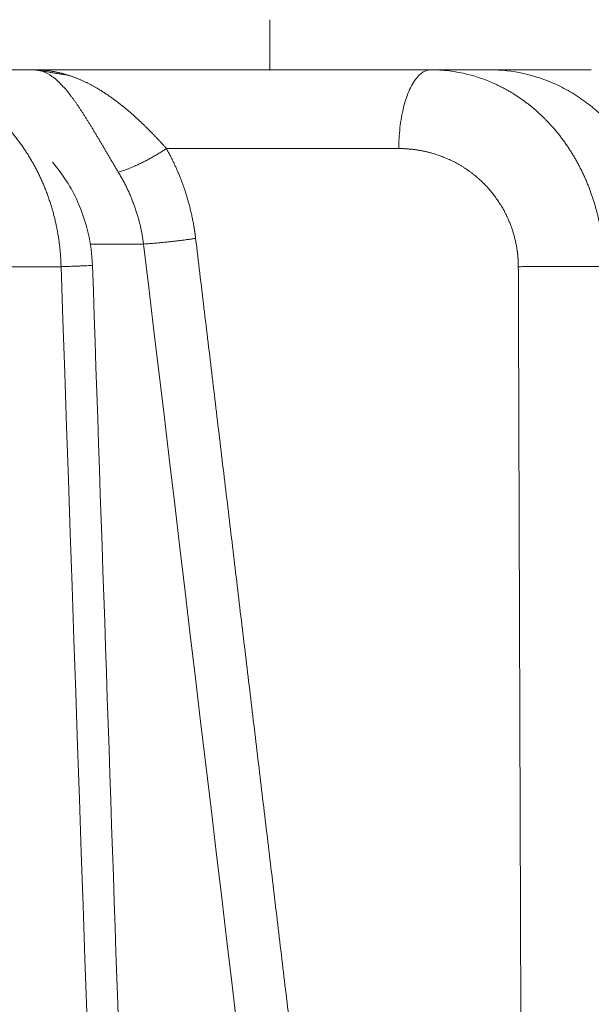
# Model space of a CAD drawing. Header units: millimetres. Extents: x 5437 to 18441, y -4466 to 3128.
# Tile 296 of 497: x 8504.89 to 8510.59, y 552.6 to 562.42. Entities that reach past the tile are written whole.
import ezdxf

# ---------------------------------------------------------------- set-up
doc = ezdxf.new("R2010")
doc.units = ezdxf.units.MM
doc.layers.add('1', color=7, linetype='Continuous', true_color=0xffffff)
doc.styles.add('TXT08', font='txt.shx', dxfattribs={"width": 0.8, "bigfont": 'gbcbig.shx'})
doc.dimstyles.new('YanXiu', dxfattribs={"dimtxt": 40, "dimasz": 30, "dimexe": 0.66, "dimexo": 0.66, "dimgap": 0.66, "dimtad": 0, "dimdec": 1, "dimdsep": 46, "dimtxsty": 'TXT08', "dimcen": 0, "dimclrd": 256, "dimclre": 165, "dimclrt": 90, "dimazin": 2, "dimtfac": 1, "dimtdec": 1, "dimtofl": 0, "dimtmove": 0, "dimatfit": 3, "dimfxl": 1, "dimlwd": 5, "dimlwe": 13, "dimarcsym": 0})

# ---------------------------------------------------------------- blocks, each defined once
blk = doc.blocks.new('*D35')
at = {"color": 165, "lineweight": 13, "transparency": 16777216}
for p, q in [((8947.8638, 668.0836), (9114.5272, -277.1116)), ((8081.233, 515.2732), (8247.8964, -429.922))]:
    blk.add_line(p, q, dxfattribs=at)
at = {"lineweight": 5, "transparency": 16777216}
for p, q in [((9084.8684, -281.671), (8721.1395, -345.8063)), ((8277.326, -424.0625), (8641.0549, -359.9273))]:
    blk.add_line(p, q, dxfattribs=at)
at = {"lineweight": 20, "transparency": 16777216}
for points in [[(9084.0001, -276.747), (9085.7366, -286.5951), (9114.4126, -276.4616)], [(8276.4578, -419.1385), (8278.1943, -428.9866), (8247.7818, -429.272)]]:
    blk.add_solid(points, dxfattribs=at)
at = {"layer": 'Defpoints', "color": 0, "lineweight": 20, "transparency": 16777216}
for p in [(8947.7492, 668.7336), (8081.1184, 515.9232), (9114.4126, -276.4616)]:
    blk.add_point(p, dxfattribs=at)
at = {"color": 90, "lineweight": 20, "transparency": 16777216, "insert": (8681.0972, -352.8668), "char_height": 40, "attachment_point": 5, "rotation": 10, "style": 'TXT08'}
blk.add_mtext('880', dxfattribs=at)
blk = doc.blocks.new('*D38')
at = {"color": 165, "lineweight": 13, "transparency": 16777216}
blk.add_line((8986.1701, 447.0373), (8717.3238, 399.6324), dxfattribs=at)
at = {"lineweight": 5, "transparency": 16777216}
for start, end in [(171.1096609, 178.6932198), (181.3067802, 188.8903391)]:
    blk.add_arc((10243.4725, 668.7336), 1549.0321, start, end, dxfattribs=at)
at = {"lineweight": 20, "transparency": 16777216}
for points in [[(8708.1184, 908.9474), (8717.9829, 907.3064), (8717.9738, 937.7202)], [(8717.9829, 430.1608), (8708.1184, 428.5198), (8717.9738, 399.747)]]:
    blk.add_solid(points, dxfattribs=at)
at = {"layer": 'Defpoints', "color": 0, "lineweight": 20, "transparency": 16777216}
for p in [(7952.7719, 1072.6459), (8986.82, 890.3153), (8697.0612, 758.8018), (10020.8682, 629.4824), (8986.82, 447.1519)]:
    blk.add_point(p, dxfattribs=at)
at = {"color": 90, "lineweight": 20, "transparency": 16777216, "insert": (8694.4405, 668.7336), "char_height": 40, "attachment_point": 5, "rotation": 90, "style": 'TXT08'}
blk.add_mtext('20°', dxfattribs=at)
blk = doc.blocks.new('*D40')
at = {"lineweight": 5, "transparency": 16777216}
for start, end in [(104.302207, 139.928482), (150.071518, 185.697793)]:
    blk.add_arc((9169.3309, 707.8044), 399.6268, start, end, dxfattribs=at)
at = {"lineweight": 20, "transparency": 16777216}
for points in [[(9069.5561, 1099.9332), (9071.661, 1090.1573), (9099.9365, 1101.36)], [(8776.6317, 668.8117), (8766.7254, 667.4461), (8775.7754, 638.41)]]:
    blk.add_solid(points, dxfattribs=at)
at = {"layer": 'Defpoints', "color": 0, "lineweight": 20, "transparency": 16777216}
for p in [(8987.0003, 1741.8526), (8912.4558, 1013.9363), (9169.3309, 707.8044), (8947.7492, 668.7336), (8081.1184, 515.9232)]:
    blk.add_point(p, dxfattribs=at)
at = {"color": 90, "lineweight": 20, "transparency": 16777216, "insert": (8841.9759, 937.0209), "char_height": 40, "attachment_point": 5, "rotation": 55, "style": 'TXT08'}
blk.add_mtext('90°', dxfattribs=at)
blk = doc.blocks.new('*D43')
at = {"color": 165, "lineweight": 13, "transparency": 16777216}
for p, q in [((10020.8682, 628.8224), (10020.8682, -1427.2359)), ((8401.1184, -46.5407), (8401.1184, -1427.2359))]:
    blk.add_line(p, q, dxfattribs=at)
at = {"lineweight": 5, "transparency": 16777216}
for p, q in [((8431.1184, -1426.5759), (9140.9999, -1426.5759)), ((9990.8682, -1426.5759), (9280.9866, -1426.5759))]:
    blk.add_line(p, q, dxfattribs=at)
at = {"lineweight": 20, "transparency": 16777216}
for points in [[(8431.1184, -1421.5759), (8431.1184, -1431.5759), (8401.1184, -1426.5759)], [(9990.8682, -1421.5759), (9990.8682, -1431.5759), (10020.8682, -1426.5759)]]:
    blk.add_solid(points, dxfattribs=at)
at = {"layer": 'Defpoints', "color": 0, "lineweight": 20, "transparency": 16777216}
for p in [(10020.8682, 629.4824), (8401.1184, -45.8807), (10020.8682, -1426.5759)]:
    blk.add_point(p, dxfattribs=at)
at = {"color": 90, "lineweight": 20, "transparency": 16777216, "insert": (9210.9933, -1426.5759), "char_height": 40, "attachment_point": 5, "style": 'TXT08'}
blk.add_mtext('1619.7', dxfattribs=at)
blk = doc.blocks.new('*D45')
at = {"color": 165, "lineweight": 13, "transparency": 16777216}
for p, q in [((8078.8793, 2459.3394), (10490.5487, 2459.3394)), ((8614.2784, -4.0768), (10490.5487, -4.0768))]:
    blk.add_line(p, q, dxfattribs=at)
at = {"lineweight": 5, "transparency": 16777216}
for p, q in [((10489.8887, 2429.3394), (10489.8887, 1308.2913)), ((10489.8887, 25.9232), (10489.8887, 1146.9713))]:
    blk.add_line(p, q, dxfattribs=at)
at = {"lineweight": 20, "transparency": 16777216}
for points in [[(10484.8887, 2429.3394), (10494.8887, 2429.3394), (10489.8887, 2459.3394)], [(10484.8887, 25.9232), (10494.8887, 25.9232), (10489.8887, -4.0768)]]:
    blk.add_solid(points, dxfattribs=at)
at = {"layer": 'Defpoints', "color": 0, "lineweight": 20, "transparency": 16777216}
for p in [(8078.2193, 2459.3394), (10489.8887, 2459.3394), (8613.6184, -4.0768)]:
    blk.add_point(p, dxfattribs=at)
at = {"color": 90, "lineweight": 20, "transparency": 16777216, "insert": (10489.8887, 1227.6313), "char_height": 40, "attachment_point": 5, "rotation": 90, "style": 'TXT08'}
blk.add_mtext('2463.4', dxfattribs=at)

msp = doc.modelspace()

# ---------------------------------------------------------------- linework, layer by layer
at = {"color": 7, "lineweight": 20}
msp.add_arc((8078.21928, 516.97839), 1942.36096, 17.50812349, 223.34882114, dxfattribs=at)
at = {"layer": '1', "color": 0, "lineweight": 20}
for p, q in [((8507.38575, 562.4232), (8507.38575, 561.92321)), ((8503.57285, 561.92321), (8505.0299, 561.92321)), ((8505.0299, 561.92321), (8508.99107, 561.92321)), ((8508.99107, 561.92321), (8509.58568, 561.92321)), ((8509.5894, 561.92321), (8510.59477, 561.92321)), ((8508.6724, 561.13717), (8506.35347, 561.13717)), ((8506.12564, 560.18426), (8505.59586, 560.18426)), ((8505.30181, 559.95811), (8504.59107, 559.95811))]:
    msp.add_line(p, q, dxfattribs=at)
msp.add_arc((8013.90589, 96.27159), 600, 26.44604786, 75.16248942, dxfattribs=at)
for points, degree, knots in [([(8505.0299, 561.92321), (8505.03552, 561.92318), (8505.04671, 561.92314), (8505.06341, 561.92275), (8505.07997, 561.92214), (8505.0964, 561.92128), (8505.1127, 561.92019), (8505.12886, 561.91887), (8505.14489, 561.91733), (8505.1608, 561.91556), (8505.17657, 561.91358), (8505.19222, 561.91139), (8505.20775, 561.90899), (8505.22314, 561.90638), (8505.23842, 561.90358), (8505.25357, 561.90058), (8505.26861, 561.8974), (8505.28352, 561.89403), (8505.29831, 561.89048), (8505.31299, 561.88675), (8505.32754, 561.88286), (8505.34199, 561.8788), (8505.35631, 561.87457), (8505.37052, 561.87019), (8505.38461, 561.86566), (8505.39859, 561.86098), (8505.41246, 561.85615), (8505.42621, 561.85119), (8505.43985, 561.84609), (8505.45338, 561.84086), (8505.4668, 561.83551), (8505.4801, 561.83003), (8505.49329, 561.82444), (8505.50637, 561.81873), (8505.51934, 561.81292), (8505.5322, 561.807), (8505.54495, 561.80098), (8505.55759, 561.79487), (8505.57012, 561.78866), (8505.58254, 561.78237), (8505.59484, 561.77599), (8505.60704, 561.76953), (8505.61912, 561.763), (8505.6311, 561.75639), (8505.64296, 561.74972), (8505.65471, 561.74298), (8505.66635, 561.73618), (8505.67408, 561.73157), (8505.67792, 561.72928)], 3, [0, 0, 0, 0, 0.0258848, 0.0515849, 0.0771003, 0.1024312, 0.1275775, 0.1525392, 0.1773163, 0.201909, 0.2263171, 0.2505408, 0.27458, 0.2984348, 0.3221052, 0.3455913, 0.368893, 0.3920104, 0.4149435, 0.4376924, 0.460257, 0.4826374, 0.5048337, 0.5268459, 0.5486739, 0.5703179, 0.5917779, 0.6130539, 0.6341459, 0.655054, 0.6757782, 0.6963186, 0.7166752, 0.736848, 0.7568371, 0.7766426, 0.7962644, 0.8157027, 0.8349574, 0.8540287, 0.8729165, 0.8916209, 0.9101421, 0.92848, 0.9466346, 0.9646061, 0.9823946, 1, 1, 1, 1]), ([(8510.23838, 561.77877), (8510.13353, 561.82633), (8510.0257, 561.86255), (8509.8071, 561.91099), (8509.69634, 561.92321), (8509.58568, 561.92321)], 3, [0, 0, 0, 0, 0.5, 0.5, 1, 1, 1, 1]), ([(8509.6411, 561.77885), (8509.64668, 561.77625), (8509.65783, 561.77106), (8509.67442, 561.76303), (8509.69089, 561.75485), (8509.70721, 561.7465), (8509.72339, 561.73799), (8509.73944, 561.72933), (8509.75534, 561.72051), (8509.7711, 561.71154), (8509.78672, 561.70242), (8509.8022, 561.69316), (8509.81753, 561.68376), (8509.83273, 561.67422), (8509.84777, 561.66454), (8509.86268, 561.65473), (8509.87744, 561.64479), (8509.89205, 561.63472), (8509.90652, 561.62452), (8509.92084, 561.61421), (8509.93502, 561.60378), (8509.94905, 561.59323), (8509.96294, 561.58257), (8509.97668, 561.5718), (8509.99027, 561.56093), (8510.00371, 561.54995), (8510.01701, 561.53886), (8510.03016, 561.52768), (8510.04317, 561.51641), (8510.05602, 561.50504), (8510.06873, 561.49358), (8510.08129, 561.48203), (8510.09371, 561.4704), (8510.10598, 561.45868), (8510.1181, 561.44689), (8510.13007, 561.43502), (8510.1419, 561.42307), (8510.15358, 561.41105), (8510.16511, 561.39896), (8510.17649, 561.38681), (8510.18774, 561.3746), (8510.19514, 561.36637), (8510.19883, 561.36227)], 3, [0, 0, 0, 0, 0.0271206, 0.0541319, 0.0810339, 0.1078268, 0.1345105, 0.1610851, 0.1875505, 0.2139069, 0.2401543, 0.2662927, 0.2923222, 0.3182427, 0.3440544, 0.3697573, 0.3953514, 0.4208368, 0.4462135, 0.4714816, 0.4966411, 0.521692, 0.5466345, 0.5714685, 0.5961941, 0.6208113, 0.6453203, 0.6697211, 0.6940137, 0.7181981, 0.7422745, 0.7662429, 0.7901033, 0.8138559, 0.8375006, 0.8610376, 0.8844668, 0.9077885, 0.9310025, 0.9541091, 0.9771082, 1, 1, 1, 1]), ([(8505.61792, 561.33297), (8505.61514, 561.33756), (8505.60956, 561.34676), (8505.60124, 561.36042), (8505.59291, 561.37404), (8505.58458, 561.38758), (8505.57626, 561.40106), (8505.56793, 561.41447), (8505.55961, 561.42779), (8505.55128, 561.44104), (8505.54295, 561.4542), (8505.53462, 561.46728), (8505.52629, 561.48026), (8505.51796, 561.49314), (8505.50962, 561.50593), (8505.50127, 561.51861), (8505.49293, 561.53118), (8505.48458, 561.54364), (8505.47622, 561.55599), (8505.46786, 561.56821), (8505.45949, 561.5803), (8505.45112, 561.59227), (8505.44275, 561.6041), (8505.43437, 561.6158), (8505.42598, 561.62735), (8505.4176, 561.63875), (8505.4092, 561.65001), (8505.40362, 561.65735), (8505.40083, 561.66104)], 3, [0, 0, 0, 0, 0.0355241, 0.0712625, 0.1072179, 0.1433933, 0.1797914, 0.2164151, 0.2532669, 0.2903495, 0.3276654, 0.3652173, 0.4030075, 0.4410386, 0.4793128, 0.5178325, 0.5566, 0.5956174, 0.6348871, 0.6744111, 0.7141915, 0.7542303, 0.7945296, 0.8350913, 0.8759174, 0.9170096, 0.9583699, 1, 1, 1, 1]), ([(8505.67792, 561.72928), (8505.68299, 561.72621), (8505.6931, 561.72011), (8505.70823, 561.7107), (8505.72326, 561.70117), (8505.7382, 561.6915), (8505.75304, 561.68169), (8505.76778, 561.67175), (8505.78243, 561.66169), (8505.79699, 561.6515), (8505.81145, 561.6412), (8505.82582, 561.63079), (8505.8401, 561.62027), (8505.85428, 561.60965), (8505.86838, 561.59893), (8505.88237, 561.58812), (8505.89628, 561.57722), (8505.91009, 561.56624), (8505.92381, 561.55518), (8505.93744, 561.54404), (8505.95097, 561.53283), (8505.96441, 561.52155), (8505.97776, 561.51022), (8505.99102, 561.49882), (8506.00418, 561.48737), (8506.01724, 561.47587), (8506.03022, 561.46433), (8506.0431, 561.45274), (8506.05588, 561.44112), (8506.06857, 561.42946), (8506.08117, 561.41777), (8506.09366, 561.40605), (8506.10607, 561.39431), (8506.11837, 561.38256), (8506.13058, 561.37079), (8506.14269, 561.359), (8506.15471, 561.34721), (8506.16662, 561.33541), (8506.17844, 561.32362), (8506.19015, 561.31182), (8506.20176, 561.30003), (8506.21328, 561.28825), (8506.22469, 561.27648), (8506.236, 561.26472), (8506.24721, 561.25299), (8506.25831, 561.24127), (8506.26931, 561.22958), (8506.2802, 561.21791), (8506.29099, 561.20628), (8506.30167, 561.19467), (8506.31224, 561.1831), (8506.3227, 561.17157), (8506.33306, 561.16008), (8506.3433, 561.14863), (8506.35009, 561.14098), (8506.35347, 561.13717)], 3, [0, 0, 0, 0, 0.0232494, 0.0463267, 0.0692319, 0.0919653, 0.114527, 0.1369173, 0.1591361, 0.1811838, 0.2030605, 0.2247663, 0.2463015, 0.2676663, 0.2888608, 0.3098852, 0.3307398, 0.3514247, 0.3719401, 0.3922864, 0.4124636, 0.4324721, 0.452312, 0.4719837, 0.4914872, 0.510823, 0.5299913, 0.5489922, 0.5678262, 0.5864934, 0.6049943, 0.623329, 0.6414978, 0.6595012, 0.6773393, 0.6950126, 0.7125214, 0.729866, 0.7470468, 0.7640641, 0.7809184, 0.7976101, 0.8141394, 0.8305069, 0.846713, 0.8627581, 0.8786427, 0.8943673, 0.9099322, 0.9253381, 0.9405854, 0.9556747, 0.9706065, 0.9853814, 1, 1, 1, 1]), ([(8510.8033, 561.36242), (8510.79842, 561.36773), (8510.78863, 561.37837), (8510.77369, 561.39412), (8510.75852, 561.40979), (8510.7431, 561.42534), (8510.72744, 561.44078), (8510.71153, 561.45609), (8510.69536, 561.47128), (8510.67896, 561.48633), (8510.6623, 561.50124), (8510.64539, 561.51601), (8510.62824, 561.53062), (8510.61083, 561.54507), (8510.59318, 561.55937), (8510.57528, 561.57349), (8510.55713, 561.58743), (8510.53873, 561.60119), (8510.52008, 561.61476), (8510.50119, 561.62813), (8510.48205, 561.6413), (8510.46266, 561.65426), (8510.44303, 561.667), (8510.42316, 561.67954), (8510.40977, 561.68767), (8510.40305, 561.69175)], 3, [0, 0, 0, 0, 0.0406241, 0.0815068, 0.1226483, 0.1640486, 0.2057079, 0.2476264, 0.2898041, 0.3322413, 0.3749379, 0.4178942, 0.4611102, 0.5045861, 0.5483219, 0.5923179, 0.6365739, 0.6810903, 0.725867, 0.7709042, 0.8162019, 0.8617603, 0.9075793, 0.9536592, 1, 1, 1, 1]), ([(8505.14484, 560.73247), (8505.14225, 560.73897), (8505.13705, 560.75198), (8505.12901, 560.77139), (8505.12077, 560.79077), (8505.11233, 560.8101), (8505.10368, 560.82938), (8505.09483, 560.84861), (8505.08576, 560.86779), (8505.0765, 560.8869), (8505.06702, 560.90596), (8505.05734, 560.92495), (8505.04745, 560.94387), (8505.03735, 560.96272), (8505.02705, 560.9815), (8505.01653, 561.0002), (8505.00581, 561.01882), (8504.99488, 561.03735), (8504.98374, 561.05579), (8504.9724, 561.07415), (8504.96084, 561.09241), (8504.94908, 561.11057), (8504.93711, 561.12862), (8504.92493, 561.14658), (8504.91254, 561.16442), (8504.89995, 561.18215), (8504.88715, 561.19977), (8504.87414, 561.21726), (8504.86092, 561.23464), (8504.8475, 561.25188), (8504.83387, 561.269), (8504.82003, 561.28598), (8504.80599, 561.30282), (8504.79175, 561.31953), (8504.77729, 561.33608), (8504.76265, 561.3525), (8504.75273, 561.36329), (8504.74777, 561.36869)], 3, [0, 0, 0, 0, 0.0270006, 0.0540908, 0.0812708, 0.108541, 0.1359017, 0.1633529, 0.1908952, 0.2185287, 0.2462536, 0.2740703, 0.301979, 0.32998, 0.3580734, 0.3862596, 0.4145388, 0.4429113, 0.4713772, 0.4999367, 0.5285903, 0.557338, 0.5861801, 0.6151168, 0.6441483, 0.6732749, 0.7024967, 0.731814, 0.7612271, 0.790736, 0.820341, 0.8500423, 0.87984, 0.9097345, 0.9397259, 0.9698143, 1, 1, 1, 1]), ([(8510.19883, 561.36227), (8510.20346, 561.35707), (8510.21269, 561.34669), (8510.22634, 561.33089), (8510.23983, 561.31496), (8510.25313, 561.29889), (8510.26625, 561.28267), (8510.27918, 561.26631), (8510.29194, 561.24981), (8510.30451, 561.23319), (8510.3169, 561.21643), (8510.32911, 561.19954), (8510.34113, 561.18253), (8510.35296, 561.1654), (8510.36461, 561.14814), (8510.37608, 561.13077), (8510.38736, 561.11329), (8510.39845, 561.0957), (8510.40935, 561.078), (8510.42007, 561.06019), (8510.4306, 561.04229), (8510.44094, 561.02428), (8510.45109, 561.00618), (8510.46106, 560.98798), (8510.47083, 560.96969), (8510.48042, 560.95131), (8510.48982, 560.93285), (8510.49902, 560.91431), (8510.50804, 560.89568), (8510.51687, 560.87698), (8510.52551, 560.85821), (8510.53396, 560.83936), (8510.54222, 560.82044), (8510.55029, 560.80146), (8510.55817, 560.78242), (8510.56586, 560.76331), (8510.57336, 560.74414), (8510.58067, 560.72492), (8510.58779, 560.70565), (8510.59473, 560.68632), (8510.60147, 560.66695), (8510.60802, 560.64753), (8510.61439, 560.62807), (8510.62056, 560.60857), (8510.62655, 560.58903), (8510.63235, 560.56946), (8510.63796, 560.54985), (8510.64338, 560.53022), (8510.64862, 560.51055), (8510.65367, 560.49087), (8510.65853, 560.47115), (8510.6632, 560.45142), (8510.66769, 560.43167), (8510.67199, 560.4119), (8510.67611, 560.39212), (8510.68005, 560.37233), (8510.68379, 560.35254), (8510.68736, 560.33273), (8510.69074, 560.31292), (8510.69394, 560.29311), (8510.69695, 560.2733), (8510.69978, 560.25349), (8510.70243, 560.23369), (8510.7049, 560.21389), (8510.70719, 560.1941), (8510.7093, 560.17433), (8510.71123, 560.15456), (8510.71299, 560.13482), (8510.71456, 560.11509), (8510.71596, 560.09538), (8510.71718, 560.07569), (8510.71822, 560.05602), (8510.71909, 560.03638), (8510.71978, 560.01677), (8510.7203, 559.99719), (8510.72065, 559.97764), (8510.72074, 559.96462), (8510.72079, 559.95811)], 3, [0, 0, 0, 0, 0.0144021, 0.0287735, 0.0431141, 0.057424, 0.0717034, 0.0859522, 0.1001706, 0.1143586, 0.1285163, 0.1426438, 0.1567411, 0.1708083, 0.1848454, 0.1988526, 0.21283, 0.2267775, 0.2406953, 0.2545835, 0.2684421, 0.2822712, 0.2960709, 0.3098412, 0.3235823, 0.3372942, 0.350977, 0.3646308, 0.3782556, 0.3918516, 0.4054189, 0.4189574, 0.4324673, 0.4459488, 0.4594018, 0.4728264, 0.4862228, 0.4995911, 0.5129313, 0.5262434, 0.5395277, 0.5527842, 0.5660129, 0.5792141, 0.5923877, 0.6055339, 0.6186527, 0.6317443, 0.6448087, 0.6578461, 0.6708565, 0.6838401, 0.6967969, 0.709727, 0.7226306, 0.7355077, 0.7483585, 0.761183, 0.7739813, 0.7867536, 0.7995, 0.8122205, 0.8249152, 0.8375844, 0.850228, 0.8628462, 0.875439, 0.8880067, 0.9005493, 0.9130669, 0.9255596, 0.9380276, 0.9504709, 0.9628897, 0.9752841, 0.9876541, 1, 1, 1, 1]), ([(8505.87306, 560.90136), (8505.86998, 560.90655), (8505.86383, 560.91693), (8505.85465, 560.93246), (8505.8455, 560.94796), (8505.83639, 560.96343), (8505.8273, 560.97886), (8505.81825, 560.99426), (8505.80922, 561.00962), (8505.80023, 561.02493), (8505.79127, 561.0402), (8505.78233, 561.05543), (8505.77343, 561.07061), (8505.76455, 561.08574), (8505.75571, 561.10081), (8505.74689, 561.11583), (8505.7381, 561.1308), (8505.72934, 561.1457), (8505.7206, 561.16055), (8505.7119, 561.17533), (8505.70322, 561.19004), (8505.69457, 561.20469), (8505.68594, 561.21926), (8505.67735, 561.23376), (8505.66877, 561.24819), (8505.66023, 561.26253), (8505.65171, 561.2768), (8505.64322, 561.29098), (8505.63475, 561.30508), (8505.62631, 561.3191), (8505.62072, 561.32834), (8505.61792, 561.33297)], 3, [0, 0, 0, 0, 0.0337302, 0.0674816, 0.1012581, 0.1350632, 0.1689007, 0.2027743, 0.2366876, 0.2706443, 0.3046479, 0.3387022, 0.3728107, 0.406977, 0.4412046, 0.4754971, 0.509858, 0.5442908, 0.5787989, 0.6133858, 0.648055, 0.6828098, 0.7176535, 0.7525895, 0.7876212, 0.8227517, 0.8579843, 0.8933223, 0.9287688, 0.964327, 1, 1, 1, 1]), ([(8506.35347, 561.13717), (8506.42683, 561.00599), (8506.49024, 560.86853), (8506.54336, 560.72558), (8506.59526, 560.54299), (8506.62911, 560.355), (8506.63517, 560.31711), (8506.64049, 560.27905), (8506.64509, 560.2408)], 5, [0, 0, 0, 0, 0, 0, 0.7996956, 0.7996956, 0.7996956, 1, 1, 1, 1, 1, 1]), ([(8509.86619, 559.95811), (8509.86599, 560.00971), (8509.86308, 560.061), (8509.85737, 560.11215), (8509.8318, 560.26457), (8509.78167, 560.41118), (8509.73875, 560.50278), (8509.63035, 560.68097), (8509.48876, 560.82902), (8509.40922, 560.89535), (8509.22427, 561.0186), (8509.01877, 561.09588), (8508.90484, 561.12339), (8508.78882, 561.13713), (8508.6724, 561.13717)], 5, [0, 0, 0, 0, 0, 0, 0.1312385, 0.1312385, 0.1312385, 0.396998, 0.396998, 0.396998, 0.6767751, 0.6767751, 0.6767751, 1, 1, 1, 1, 1, 1]), ([(8505.61565, 559.97148), (8505.61149, 560.08025), (8505.5824, 560.29382), (8505.46327, 560.6555), (8505.31953, 560.87879), (8505.21589, 561.00108)], 3, [0, 0, 0, 0, 0.2957309, 0.5906795, 1, 1, 1, 1]), ([(8506.12564, 560.18426), (8506.12471, 560.19133), (8506.12285, 560.20549), (8506.11972, 560.22669), (8506.11636, 560.24788), (8506.11274, 560.26905), (8506.10886, 560.29019), (8506.10472, 560.31131), (8506.10033, 560.3324), (8506.09567, 560.35347), (8506.09076, 560.3745), (8506.08559, 560.39549), (8506.08017, 560.41645), (8506.07448, 560.43737), (8506.06854, 560.45824), (8506.06234, 560.47907), (8506.05589, 560.49985), (8506.04917, 560.52058), (8506.0422, 560.54126), (8506.03498, 560.56189), (8506.02749, 560.58245), (8506.01975, 560.60295), (8506.01175, 560.62339), (8506.0035, 560.64377), (8505.99499, 560.66407), (8505.98623, 560.6843), (8505.97721, 560.70446), (8505.96794, 560.72454), (8505.95841, 560.74455), (8505.94863, 560.76447), (8505.93859, 560.78431), (8505.92831, 560.80405), (8505.91776, 560.82371), (8505.90697, 560.84328), (8505.89592, 560.86275), (8505.88464, 560.88213), (8505.87692, 560.89494), (8505.87306, 560.90136)], 3, [0, 0, 0, 0, 0.0277644, 0.0555636, 0.0833988, 0.1112712, 0.1391821, 0.1671325, 0.1951237, 0.2231568, 0.2512331, 0.2793535, 0.3075194, 0.3357319, 0.363992, 0.392301, 0.42066, 0.44907, 0.4775322, 0.5060477, 0.5346176, 0.563243, 0.5919249, 0.6206645, 0.6494628, 0.6783209, 0.7072398, 0.7362206, 0.7652643, 0.7943719, 0.8235445, 0.852783, 0.8820885, 0.911462, 0.9409044, 0.9704167, 1, 1, 1, 1]), ([(8505.30181, 559.95811), (8505.30162, 559.96545), (8505.30124, 559.98014), (8505.30038, 560.00219), (8505.29933, 560.02428), (8505.29804, 560.04641), (8505.29654, 560.06856), (8505.29481, 560.09074), (8505.29286, 560.11295), (8505.29069, 560.13518), (8505.28829, 560.15743), (8505.28566, 560.1797), (8505.28281, 560.20198), (8505.27973, 560.22427), (8505.27642, 560.24657), (8505.27288, 560.26887), (8505.26912, 560.29118), (8505.26512, 560.31348), (8505.26089, 560.33578), (8505.25644, 560.35807), (8505.25175, 560.38035), (8505.24682, 560.40261), (8505.24167, 560.42486), (8505.23628, 560.44708), (8505.23066, 560.46928), (8505.22481, 560.49145), (8505.21872, 560.51359), (8505.21239, 560.5357), (8505.20584, 560.55777), (8505.19904, 560.57979), (8505.19201, 560.60177), (8505.18475, 560.62371), (8505.17724, 560.64559), (8505.16951, 560.66741), (8505.16153, 560.68917), (8505.15333, 560.71088), (8505.14768, 560.72527), (8505.14484, 560.73247)], 3, [0, 0, 0, 0, 0.0274709, 0.0550019, 0.0825934, 0.110246, 0.13796, 0.1657359, 0.1935741, 0.221475, 0.2494391, 0.2774668, 0.3055586, 0.3337147, 0.3619357, 0.3902219, 0.4185738, 0.4469917, 0.4754762, 0.5040274, 0.532646, 0.5613322, 0.5900864, 0.618909, 0.6478005, 0.6767611, 0.7057913, 0.7348915, 0.7640619, 0.7933031, 0.8226152, 0.8519988, 0.8814541, 0.9109815, 0.9405814, 0.9702541, 1, 1, 1, 1]), ([(8506.48832, 534.3561), (8506.47508, 534.74656), (8506.42452, 536.23692), (8506.34657, 538.53164), (8506.23245, 541.88884), (8506.08482, 546.22741), (8505.872, 552.47115), (8505.70833, 557.26194), (8505.61565, 559.97148)], 3, [0, 0, 0, 0, 0.0457294, 0.1745456, 0.2687496, 0.4389148, 0.6826649, 1, 1, 1, 1])]:
    msp.add_open_spline(points, degree=degree, knots=knots, dxfattribs=at)
for points, degree in [([(8505.21049, 561.85793), (8505.15306, 561.90121), (8505.09167, 561.92321), (8505.0299, 561.92321)], 3), ([(8505.3763, 561.86915), (8505.0299, 561.92321)], 1), ([(8505.30917, 561.76999), (8505.27776, 561.80525), (8505.24469, 561.83466), (8505.21049, 561.85793)], 3), ([(8508.99107, 561.92321), (8509.11476, 561.92321), (8509.23857, 561.90796), (8509.36037, 561.87782)], 3), ([(8509.36037, 561.87782), (8509.45556, 561.85398), (8509.54948, 561.82083), (8509.6411, 561.77885)], 3), ([(8505.40083, 561.66104), (8505.37184, 561.70189), (8505.34117, 561.7383), (8505.30917, 561.76999)], 3), ([(8510.40305, 561.69175), (8510.34919, 561.72397), (8510.29422, 561.75303), (8510.23838, 561.77877)], 3), ([(8509.43274, 532.45759), (8508.3332, 541.70025), (8507.23097, 550.9425), (8506.12564, 560.18426)], 3), ([(8506.64509, 560.2408), (8507.30944, 554.69574), (8507.97283, 549.15053), (8508.6353, 543.60519), (8509.29689, 538.05972), (8509.95765, 532.51412)], 5), ([(8506.46628, 525.9516), (8506.08019, 537.2872), (8505.69206, 548.62271), (8505.30181, 559.95811)], 3), ([(8509.95765, 532.51412), (8509.93947, 538.00292), (8509.92124, 543.49172), (8509.90294, 548.98052), (8509.88459, 554.46932), (8509.86619, 559.95811)], 5)]:
    msp.add_open_spline(points, degree=degree, dxfattribs=at)
for points, weights in [([(8508.99107, 561.92321), (8508.67786, 561.92321), (8508.6724, 561.13717)], [1, 0.713250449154, 1]), ([(8506.35347, 561.13717), (8506.0955, 560.96445), (8505.87306, 560.90136)], [1, 0.835413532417, 1]), ([(8506.64509, 560.2408), (8506.36188, 560.19818), (8506.12564, 560.18426)], [1, 0.848854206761, 1]), ([(8505.61565, 559.9715), (8505.6156, 559.96985), (8505.30181, 559.95811)], [0.756167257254, 0.779614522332, 1]), ([(8510.72079, 559.95811), (8510.33849, 559.9639), (8509.86619, 559.95811)], [1, 0.840874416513, 1])]:
    msp.add_rational_spline(points, weights, degree=2, dxfattribs=at)

# ---------------------------------------------------------------- dimensions: what is measured, and where the dimension line sits
at = {"color": 7, "lineweight": 20}
dim = msp.add_linear_dim(base=(10489.88872, 2459.33935), p1=(8613.61836, -4.07679), p2=(8078.21928, 2459.33935), angle=90, dimstyle='YanXiu', dxfattribs=at)
dim.commit()
dim.dimension.update_dxf_attribs({"geometry": '*D45', "text_midpoint": (10489.88872, 1227.63128)})
for base, line1, line2, picture, middle in [((8912.4558, 1013.93631), ((8947.74919, 668.7336), (8081.11836, 515.92321)), ((8987.00035, 1741.85258), (9169.33093, 707.80444)), '*D40', (8841.97585, 937.02094)), ((8697.0612, 758.80181), ((10020.86817, 629.48245), (8986.82003, 447.15186)), ((7952.77189, 1072.64593), (8986.82003, 890.31535)), '*D38', (8694.44048, 668.7336))]:
    dim = msp.add_angular_dim_2l(base=base, line1=line1, line2=line2, dimstyle='YanXiu', dxfattribs=at)
    dim.commit()
    dim.dimension.update_dxf_attribs({"geometry": picture, "text_midpoint": middle})
dim = msp.add_aligned_dim(p1=(8081.11836, 515.92321), p2=(8947.74919, 668.7336), distance=-959.77636, dimstyle='YanXiu', dxfattribs=at)
dim.commit()
dim.dimension.update_dxf_attribs({"geometry": '*D35', "text_midpoint": (8681.09719, -352.86679)})
dim = msp.add_linear_dim(base=(10020.86817, -1426.57588), p1=(8401.11836, -45.88071), p2=(10020.86817, 629.48245), dimstyle='YanXiu', dxfattribs=at)
dim.commit()
dim.dimension.update_dxf_attribs({"geometry": '*D43', "text_midpoint": (9210.99327, -1426.57588)})

doc.saveas('drawing.dxf')
